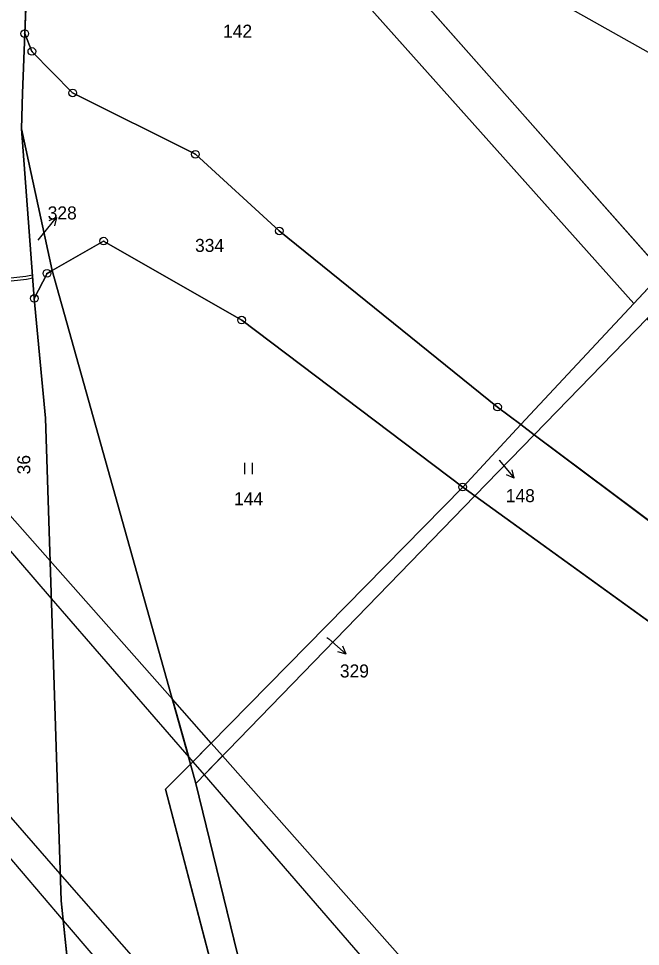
# Model space of a CAD drawing. Extents: x -689422 to -685210, y -987725 to -982160.
# Drawn here: x -687473.6 to -687392.4, y -985947.8 to -985826.6 of the extents above; entities that cross this region are included whole.
import ezdxf

# ---------------------------------------------------------------- set-up
doc = ezdxf.new("R2010")
doc.units = 0
for name, color, linetype in [('KN_Hranice_parcel', 7, 'Continuous'), ('KN_Parcelni cisla', 7, 'Continuous'), ('KN_Parcelni cisla_sipky', 7, 'Continuous'), ('KN_Polygon parcely', 7, 'Continuous'), ('KN_Pozemkove predmety', 7, 'Continuous'), ('KN_POZEMKY_OSTATNI PLOCHA', 7, 'Continuous'), ('KN_POZEMKY_TTP', 7, 'Continuous'), ('KN_VYUZITI_17_ostatni plocha_ostatni komunikace', 7, 'Continuous'), ('KN_Věcná břemena k části', 7, 'Continuous'), ('KN_Značky bodu BP', 7, 'Continuous'), ('KN_Značky kultur', 7, 'Continuous')]:
    doc.layers.add(name, color=color, linetype=linetype)

msp = doc.modelspace()

# ---------------------------------------------------------------- linework, layer by layer
at = {"layer": 'KN_Hranice_parcel'}
for p, q in [((-687457.18, -985783.21), (-687389.47, -985859.76)), ((-687393.24, -985863.81), (-687461.36, -985787.58)), ((-687472.38, -985817.64), (-687472.81, -985828.58)), ((-687473.25, -985841.02), (-687471.56, -985863.16)), ((-687469.22, -985859.49), (-687473.25, -985841.02)), ((-687462.51, -985855.67), (-687469.22, -985859.49)), ((-687471.56, -985863.16), (-687469.9, -985859.88)), ((-687469.9, -985859.88), (-687469.22, -985859.49)), ((-687469.22, -985859.49), (-687451.14, -985923.95)), ((-687393.24, -985863.81), (-687389.47, -985859.76)), ((-687408, -985879.63), (-687393.24, -985863.81)), ((-687391.52, -985865.78), (-687406.25, -985880.95)), ((-687411.05, -985877.34), (-687408, -985879.63)), ((-687408, -985879.63), (-687415.6, -985887.78)), ((-687408, -985879.63), (-687406.25, -985880.95)), ((-687414, -985888.94), (-687406.25, -985880.95)), ((-687406.25, -985880.95), (-687356.6, -985918.17)), ((-687451.14, -985923.95), (-687415.6, -985887.78)), ((-687415.6, -985887.78), (-687414, -985888.94)), ((-687450.45, -985926.49), (-687414, -985888.94)), ((-687414, -985888.94), (-687364.16, -985924.93)), ((-687451.14, -985923.95), (-687450.45, -985926.49))]:
    msp.add_line(p, q, dxfattribs=at)
for points in [[(-687472.81, -985828.58), (-687473.12, -985836.35), (-687473.25, -985841.02)], [(-687472.81, -985828.58), (-687471.88, -985830.9), (-687466.55, -985836.32), (-687450.51, -985844.34), (-687439.56, -985854.34), (-687411.05, -985877.34)], [(-687415.6, -985887.78), (-687444.47, -985865.99), (-687462.51, -985855.67)], [(-687471.56, -985863.16), (-687470.1, -985878.81), (-687468.06, -985941.81), (-687461.54, -986004.64), (-687453.5, -986088.5)], [(-687446.83, -985982.04), (-687446.4, -985957.82), (-687454.41, -985927.24), (-687451.14, -985923.95)], [(-687450.45, -985926.49), (-687443.14, -985956.44), (-687444.38, -985980.36)]]:
    msp.add_lwpolyline(points, dxfattribs=at)
at = {"layer": 'KN_Parcelni cisla_sipky'}
for p, q in [((-687470.55, -985854.9), (-687468.66, -985852.57)), ((-687468.66, -985852.57), (-687469.68, -985853.03)), ((-687468.66, -985852.57), (-687468.9, -985853.66)), ((-687471.07, -985855.54), (-687470.55, -985854.9)), ((-687410.85, -985884.27), (-687410.79, -985884.34)), ((-687410.79, -985884.34), (-687408.86, -985886.64)), ((-687408.86, -985886.64), (-687409.12, -985885.55)), ((-687408.86, -985886.64), (-687409.89, -985886.19)), ((-687433.33, -985907.42), (-687433.1, -985907.62)), ((-687433.1, -985907.62), (-687430.83, -985909.59)), ((-687430.83, -985909.59), (-687431.26, -985908.55)), ((-687430.83, -985909.59), (-687431.92, -985909.31))]:
    msp.add_line(p, q, dxfattribs=at)
at = {"layer": 'KN_Polygon parcely'}
for points in [[(-687461.54, -986004.64), (-687468.06, -985941.81), (-687470.1, -985878.81), (-687471.56, -985863.16), (-687473.25, -985841.02), (-687473.12, -985836.35), (-687472.81, -985828.58), (-687472.38, -985817.64), (-687472.96, -985797.96), (-687450.19, -985758.98), (-687439.65, -985742.48), (-687439.11, -985741.64), (-687434.29, -985734.11), (-687430.03, -985728), (-687425.71, -985722.93), (-687419.53, -985716.51), (-687412.72, -985708.57), (-687401.74, -985702.09), (-687391.8, -985698.57), (-687376.71, -985694.37), (-687364.51, -985702.64), (-687356.55, -985709.07), (-687330.93, -985727.99), (-687313.6, -985737.52)], [(-687360.82, -986256.16), (-687367.68, -986218.73), (-687374.77, -986190.98), (-687380.88, -986163.96), (-687396.42, -986110.74), (-687414.25, -986049.69), (-687444.38, -985980.36), (-687443.14, -985956.44), (-687450.45, -985926.49), (-687451.14, -985923.95), (-687454.41, -985927.24), (-687446.4, -985957.82), (-687446.83, -985982.04), (-687424.52, -986038.41), (-687417.23, -986056.83), (-687415.97, -986060.74), (-687392.24, -986134.6), (-687384.31, -986163.79), (-687377.12, -986191.5), (-687370.9, -986219.45), (-687367.02, -986240.49)]]:
    msp.add_lwpolyline(points, dxfattribs=at)
for points in [[(-687309.64, -985741.75), (-687319.21, -985753.35), (-687339.1, -985786.43), (-687341.83, -985790.97), (-687360.73, -985822.4), (-687378.53, -985848.03), (-687389.47, -985859.76), (-687393.24, -985863.81), (-687408, -985879.63), (-687406.25, -985880.95), (-687391.52, -985865.78), (-687387.68, -985861.82), (-687376.82, -985849.51), (-687356.4, -985822.93), (-687337.97, -985793.37), (-687313.96, -985754.85), (-687310.77, -985749.69), (-687307.26, -985744.02)], [(-687449.37, -985766.92), (-687457.18, -985783.21), (-687389.47, -985859.76), (-687378.53, -985848.03), (-687360.73, -985822.4), (-687428.81, -985779.76)], [(-687389.47, -985859.76), (-687457.18, -985783.21), (-687461.36, -985787.58), (-687393.24, -985863.81)], [(-687471.88, -985830.9), (-687466.55, -985836.32), (-687450.51, -985844.34), (-687439.56, -985854.34), (-687411.05, -985877.34), (-687408, -985879.63), (-687393.24, -985863.81), (-687461.36, -985787.58), (-687463.66, -985790.23), (-687472.38, -985817.64), (-687472.81, -985828.58)], [(-687473.12, -985836.35), (-687473.25, -985841.02), (-687469.22, -985859.49), (-687462.51, -985855.67), (-687444.47, -985865.99), (-687415.6, -985887.78), (-687408, -985879.63), (-687411.05, -985877.34), (-687439.56, -985854.34), (-687450.51, -985844.34), (-687466.55, -985836.32), (-687471.88, -985830.9), (-687472.81, -985828.58)], [(-687469.22, -985859.49), (-687473.25, -985841.02), (-687471.56, -985863.16), (-687469.9, -985859.88)], [(-687451.14, -985923.95), (-687415.6, -985887.78), (-687444.47, -985865.99), (-687462.51, -985855.67), (-687469.22, -985859.49)], [(-687457.82, -986000.51), (-687457.7, -985991.13), (-687446.83, -985982.04), (-687446.4, -985957.82), (-687454.41, -985927.24), (-687451.14, -985923.95), (-687469.22, -985859.49), (-687469.9, -985859.88), (-687471.56, -985863.16), (-687470.1, -985878.81), (-687468.06, -985941.81), (-687461.54, -986004.64), (-687453.5, -986088.5), (-687449.63, -986085.46)], [(-687406.25, -985880.95), (-687356.6, -985918.17), (-687356.05, -985916.2), (-687353.51, -985916.2), (-687391.52, -985865.78)], [(-687414, -985888.94), (-687406.25, -985880.95), (-687408, -985879.63), (-687415.6, -985887.78)], [(-687326.3, -985953.95), (-687319.54, -985953.98), (-687279.31, -985912.56), (-687287.42, -985917.11), (-687300.64, -985929.49), (-687306.6, -985933.08), (-687311.91, -985935.57), (-687317.89, -985936.07), (-687324.56, -985936.54), (-687328.13, -985935.93), (-687331.11, -985935.12), (-687348.91, -985923.58), (-687350.91, -985916.19), (-687353.51, -985916.2), (-687356.05, -985916.2), (-687356.6, -985918.17), (-687406.25, -985880.95), (-687414, -985888.94), (-687364.16, -985924.93), (-687354.49, -985937.48), (-687340.47, -985948.49)], [(-687450.45, -985926.49), (-687414, -985888.94), (-687415.6, -985887.78), (-687451.14, -985923.95)], [(-687333.66, -985963.72), (-687324.28, -985955), (-687326.3, -985953.95), (-687340.47, -985948.49), (-687354.49, -985937.48), (-687364.16, -985924.93), (-687414, -985888.94), (-687450.45, -985926.49), (-687443.14, -985956.44), (-687444.38, -985980.36), (-687414.25, -986049.69), (-687404.82, -986035.12)]]:
    msp.add_lwpolyline(points, close=True, dxfattribs=at)
at = {"layer": 'KN_Pozemkove predmety'}
msp.add_line((-687465.59, -985789.22), (-687363, -985846.96), dxfattribs=at)
at = {"layer": 'KN_POZEMKY_OSTATNI PLOCHA'}
for p, q in [((-687457.18, -985783.21), (-687389.47, -985859.76)), ((-687393.24, -985863.81), (-687461.36, -985787.58)), ((-687472.38, -985817.64), (-687472.81, -985828.58)), ((-687472.81, -985828.58), (-687473.12, -985836.35)), ((-687473.12, -985836.35), (-687472.81, -985828.58)), ((-687472.81, -985828.58), (-687471.88, -985830.9)), ((-687471.88, -985830.9), (-687466.55, -985836.32)), ((-687473.12, -985836.35), (-687473.25, -985841.02)), ((-687473.25, -985841.02), (-687473.12, -985836.35)), ((-687466.55, -985836.32), (-687450.51, -985844.34)), ((-687473.25, -985841.02), (-687469.22, -985859.49)), ((-687471.56, -985863.16), (-687473.25, -985841.02)), ((-687473.25, -985841.02), (-687471.56, -985863.16)), ((-687469.22, -985859.49), (-687473.25, -985841.02)), ((-687450.51, -985844.34), (-687439.56, -985854.34)), ((-687439.56, -985854.34), (-687411.05, -985877.34)), ((-687462.51, -985855.67), (-687469.22, -985859.49)), ((-687444.47, -985865.99), (-687462.51, -985855.67)), ((-687469.9, -985859.88), (-687471.56, -985863.16)), ((-687469.22, -985859.49), (-687469.9, -985859.88)), ((-687389.47, -985859.76), (-687393.24, -985863.81)), ((-687393.24, -985863.81), (-687389.47, -985859.76)), ((-687471.56, -985863.16), (-687470.1, -985878.81)), ((-687408, -985879.63), (-687393.24, -985863.81)), ((-687415.6, -985887.78), (-687444.47, -985865.99)), ((-687391.52, -985865.78), (-687406.25, -985880.95)), ((-687411.05, -985877.34), (-687408, -985879.63)), ((-687470.1, -985878.81), (-687468.06, -985941.81)), ((-687415.6, -985887.78), (-687408, -985879.63)), ((-687408, -985879.63), (-687415.6, -985887.78)), ((-687406.25, -985880.95), (-687408, -985879.63)), ((-687408, -985879.63), (-687406.25, -985880.95)), ((-687406.25, -985880.95), (-687414, -985888.94)), ((-687414, -985888.94), (-687406.25, -985880.95)), ((-687406.25, -985880.95), (-687356.6, -985918.17)), ((-687451.14, -985923.95), (-687415.6, -985887.78)), ((-687414, -985888.94), (-687415.6, -985887.78)), ((-687415.6, -985887.78), (-687414, -985888.94)), ((-687414, -985888.94), (-687450.45, -985926.49)), ((-687364.16, -985924.93), (-687414, -985888.94)), ((-687454.41, -985927.24), (-687451.14, -985923.95)), ((-687450.45, -985926.49), (-687451.14, -985923.95)), ((-687451.14, -985923.95), (-687450.45, -985926.49)), ((-687446.4, -985957.82), (-687454.41, -985927.24)), ((-687450.45, -985926.49), (-687443.14, -985956.44)), ((-687468.06, -985941.81), (-687461.54, -986004.64))]:
    msp.add_line(p, q, dxfattribs=at)
at = {"layer": 'KN_POZEMKY_TTP'}
for p, q in [((-687389.47, -985859.76), (-687457.18, -985783.21)), ((-687461.36, -985787.58), (-687393.24, -985863.81)), ((-687472.81, -985828.58), (-687472.38, -985817.64)), ((-687471.88, -985830.9), (-687472.81, -985828.58)), ((-687466.55, -985836.32), (-687471.88, -985830.9)), ((-687450.51, -985844.34), (-687466.55, -985836.32)), ((-687439.56, -985854.34), (-687450.51, -985844.34)), ((-687411.05, -985877.34), (-687439.56, -985854.34)), ((-687469.22, -985859.49), (-687462.51, -985855.67)), ((-687462.51, -985855.67), (-687444.47, -985865.99)), ((-687471.56, -985863.16), (-687469.9, -985859.88)), ((-687469.9, -985859.88), (-687469.22, -985859.49)), ((-687451.14, -985923.95), (-687469.22, -985859.49)), ((-687469.22, -985859.49), (-687451.14, -985923.95)), ((-687470.1, -985878.81), (-687471.56, -985863.16)), ((-687393.24, -985863.81), (-687408, -985879.63)), ((-687444.47, -985865.99), (-687415.6, -985887.78)), ((-687406.25, -985880.95), (-687391.52, -985865.78)), ((-687408, -985879.63), (-687411.05, -985877.34)), ((-687468.06, -985941.81), (-687470.1, -985878.81)), ((-687356.6, -985918.17), (-687406.25, -985880.95)), ((-687415.6, -985887.78), (-687451.14, -985923.95)), ((-687450.45, -985926.49), (-687414, -985888.94)), ((-687414, -985888.94), (-687364.16, -985924.93)), ((-687451.14, -985923.95), (-687454.41, -985927.24)), ((-687454.41, -985927.24), (-687446.4, -985957.82)), ((-687443.14, -985956.44), (-687450.45, -985926.49)), ((-687461.54, -986004.64), (-687468.06, -985941.81))]:
    msp.add_line(p, q, dxfattribs=at)
at = {"layer": 'KN_VYUZITI_17_ostatni plocha_ostatni komunikace'}
for p, q in [((-687457.18, -985783.21), (-687389.47, -985859.76)), ((-687393.24, -985863.81), (-687461.36, -985787.58)), ((-687472.38, -985817.64), (-687472.81, -985828.58)), ((-687472.81, -985828.58), (-687473.12, -985836.35)), ((-687473.12, -985836.35), (-687472.81, -985828.58)), ((-687472.81, -985828.58), (-687471.88, -985830.9)), ((-687471.88, -985830.9), (-687466.55, -985836.32)), ((-687473.12, -985836.35), (-687473.25, -985841.02)), ((-687473.25, -985841.02), (-687473.12, -985836.35)), ((-687466.55, -985836.32), (-687450.51, -985844.34)), ((-687473.25, -985841.02), (-687469.22, -985859.49)), ((-687471.56, -985863.16), (-687473.25, -985841.02)), ((-687473.25, -985841.02), (-687471.56, -985863.16)), ((-687469.22, -985859.49), (-687473.25, -985841.02)), ((-687450.51, -985844.34), (-687439.56, -985854.34)), ((-687439.56, -985854.34), (-687411.05, -985877.34)), ((-687462.51, -985855.67), (-687469.22, -985859.49)), ((-687444.47, -985865.99), (-687462.51, -985855.67)), ((-687469.9, -985859.88), (-687471.56, -985863.16)), ((-687469.22, -985859.49), (-687469.9, -985859.88)), ((-687389.47, -985859.76), (-687393.24, -985863.81)), ((-687393.24, -985863.81), (-687389.47, -985859.76)), ((-687471.56, -985863.16), (-687470.1, -985878.81)), ((-687408, -985879.63), (-687393.24, -985863.81)), ((-687415.6, -985887.78), (-687444.47, -985865.99)), ((-687391.52, -985865.78), (-687406.25, -985880.95)), ((-687411.05, -985877.34), (-687408, -985879.63)), ((-687470.1, -985878.81), (-687468.06, -985941.81)), ((-687415.6, -985887.78), (-687408, -985879.63)), ((-687408, -985879.63), (-687415.6, -985887.78)), ((-687406.25, -985880.95), (-687408, -985879.63)), ((-687408, -985879.63), (-687406.25, -985880.95)), ((-687406.25, -985880.95), (-687414, -985888.94)), ((-687414, -985888.94), (-687406.25, -985880.95)), ((-687406.25, -985880.95), (-687356.6, -985918.17)), ((-687451.14, -985923.95), (-687415.6, -985887.78)), ((-687414, -985888.94), (-687415.6, -985887.78)), ((-687415.6, -985887.78), (-687414, -985888.94)), ((-687414, -985888.94), (-687450.45, -985926.49)), ((-687364.16, -985924.93), (-687414, -985888.94)), ((-687454.41, -985927.24), (-687451.14, -985923.95)), ((-687450.45, -985926.49), (-687451.14, -985923.95)), ((-687451.14, -985923.95), (-687450.45, -985926.49)), ((-687446.4, -985957.82), (-687454.41, -985927.24)), ((-687450.45, -985926.49), (-687443.14, -985956.44)), ((-687468.06, -985941.81), (-687461.54, -986004.64))]:
    msp.add_line(p, q, dxfattribs=at)
at = {"layer": 'KN_Věcná břemena k části'}
for points in [[(-687451.39, -985923.05), (-687453.51, -985915.5), (-687469.5, -985897.44), (-687478.42, -985887.35), (-687502.06, -985860.65), (-687514.81, -985846.23), (-687520.27, -985840.07), (-687521.48, -985842.13), (-687516.08, -985848.37), (-687501.61, -985865.08), (-687478.18, -985892.12), (-687469.34, -985902.33)], [(-687471.77, -985860.45), (-687471.79, -985860.1), (-687472.65, -985860.3), (-687478.21, -985860.9), (-687479.72, -985861.06), (-687479.7, -985861.41), (-687478.18, -985861.25), (-687472.59, -985860.64)], [(-687443.96, -985972.19), (-687443.65, -985966.24), (-687446.49, -985963), (-687468.17, -985938.27), (-687476.36, -985928.93), (-687496.08, -985906.44), (-687514.93, -985884.94), (-687527.7, -985870.38), (-687533.92, -985863.28), (-687535.28, -985865.59), (-687529.01, -985872.9), (-687515.54, -985888.63), (-687495.21, -985912.38), (-687480.96, -985929.02), (-687476.07, -985934.73), (-687467.79, -985944.39), (-687446.6, -985969.14), (-687445.7, -985970.19)], [(-687450.86, -985923.67), (-687448.45, -985921.21), (-687453.51, -985915.5), (-687451.39, -985923.05)], [(-687446.96, -985922.9), (-687448.45, -985921.21), (-687450.86, -985923.67), (-687449.37, -985925.38)], [(-687372.92, -986007.68), (-687375.04, -986005.24), (-687422.78, -985950.22), (-687446.96, -985922.9), (-687449.37, -985925.38), (-687425.67, -985952.75), (-687377.67, -986007.88), (-687375.54, -986010.34), (-687375.35, -986010.15)]]:
    msp.add_lwpolyline(points, close=True, dxfattribs=at)
at = {"layer": 'KN_Značky bodu BP'}
for centre, radius in [((-687472.81, -985828.58), 0.5), ((-687472.81, -985828.58), 0.0303), ((-687471.88, -985830.9), 0.5), ((-687471.88, -985830.9), 0.0303), ((-687466.55, -985836.32), 0.5), ((-687466.55, -985836.32), 0.0303), ((-687450.51, -985844.34), 0.5), ((-687450.51, -985844.34), 0.0303), ((-687439.56, -985854.34), 0.5), ((-687439.56, -985854.34), 0.0303), ((-687462.51, -985855.67), 0.5), ((-687462.51, -985855.67), 0.0303), ((-687469.9, -985859.88), 0.5), ((-687469.9, -985859.88), 0.0303), ((-687471.56, -985863.16), 0.5), ((-687471.56, -985863.16), 0.0303), ((-687444.47, -985865.99), 0.5), ((-687444.47, -985865.99), 0.0303), ((-687411.05, -985877.34), 0.5), ((-687411.05, -985877.34), 0.0303), ((-687415.6, -985887.78), 0.5), ((-687415.6, -985887.78), 0.0303)]:
    msp.add_circle(centre, radius, dxfattribs=at)
at = {"layer": 'KN_Značky kultur'}
for p, q in [((-687444.04, -985886.12), (-687444.04, -985884.62)), ((-687443.04, -985886.12), (-687443.04, -985884.62))]:
    msp.add_line(p, q, dxfattribs=at)

# ---------------------------------------------------------------- texts
at = {"layer": 'KN_Parcelni cisla'}
for s, p in [('142', (-687446.9, -985829.11)), ('328', (-687469.81, -985852.84)), ('334', (-687450.56, -985857.08)), ('144', (-687445.47, -985890.16)), ('148', (-687409.97, -985889.76)), ('329', (-687431.64, -985912.65))]:
    msp.add_text(s, height=1.7, dxfattribs=at).set_placement(p)
msp.add_text('36', height=1.7, rotation=90, dxfattribs=at).set_placement((-687472.08, -985886.13))

doc.saveas('drawing.dxf')
